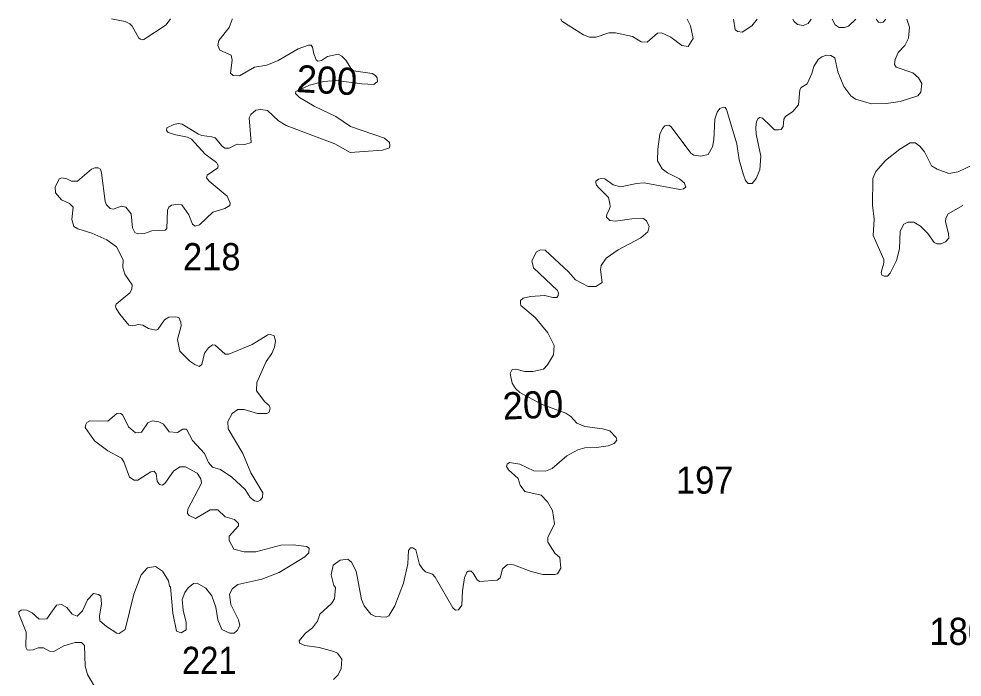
# Model space of a CAD drawing. Extents: x 499.9 to 555.3, y 9281.5 to 9336.8.
# Drawn here: x 518.53 to 524.08, y 9332.91 to 9336.78 of the extents above; entities that cross this region are included whole.
import ezdxf
from ezdxf.enums import TextEntityAlignment as Align

# ---------------------------------------------------------------- set-up
doc = ezdxf.new("R2010")
doc.units = 0
doc.header["$LTSCALE"] = 0.064
doc.layers.add('2', color=7, linetype='Continuous', lineweight=13)
doc.layers.add('21', color=7, linetype='Continuous')
doc.layers.add('61', color=7, linetype='Continuous')

msp = doc.modelspace()

# ---------------------------------------------------------------- linework, layer by layer
at = {"layer": '2'}
for points in [[(519.0735, 9336.785), (519.1236, 9336.775), (519.155, 9336.7687), (519.1818, 9336.7561), (519.1966, 9336.7423), (519.2362, 9336.672), (519.2449, 9336.6653), (519.2542, 9336.6621), (519.2653, 9336.6637), (519.3966, 9336.7492), (519.4219, 9336.7849)], [(519.7857, 9336.7848), (519.7841, 9336.7806), (519.7665, 9336.734), (519.7069, 9336.6582), (519.7, 9336.6287), (519.7132, 9336.6), (519.7792, 9336.5719), (519.7855, 9336.5419), (519.7761, 9336.4643), (519.7915, 9336.4509), (519.8277, 9336.4491), (519.9169, 9336.4997), (519.989, 9336.512), (520.0562, 9336.5395), (520.1739, 9336.6079), (520.2345, 9336.6308), (520.2501, 9336.6298), (520.2591, 9336.6185), (520.267, 9336.5792), (520.279, 9336.5428), (520.2901, 9336.5364), (520.3114, 9336.5404), (520.3465, 9336.5629), (520.4091, 9336.5774), (520.4311, 9336.566), (520.4547, 9336.5415), (520.4875, 9336.4893), (520.5005, 9336.479), (520.6097, 9336.4636), (520.6296, 9336.4517), (520.6393, 9336.4372), (520.6405, 9336.4162), (520.6188, 9336.3975), (520.5482, 9336.4017), (520.3967, 9336.4212), (520.3247, 9336.4152), (520.2411, 9336.3935), (520.1601, 9336.358), (520.1571, 9336.3449), (520.1807, 9336.3212), (520.2679, 9336.2697), (520.3961, 9336.2103), (520.4812, 9336.1512), (520.6818, 9336.0815), (520.7108, 9336.0564), (520.7134, 9336.0384), (520.7112, 9336.0257), (520.6696, 9336.0122), (520.4797, 9335.9971), (520.3897, 9336.0495), (520.104, 9336.1576), (520.0587, 9336.1836), (519.9929, 9336.2444), (519.9512, 9336.2513), (519.9245, 9336.2471), (519.8944, 9336.2214), (519.8845, 9336.202), (519.8963, 9336.0571), (519.8604, 9336.0448), (519.8143, 9336.0473), (519.7665, 9336.0225), (519.7415, 9336.0233), (519.7252, 9336.0345), (519.685, 9336.0834), (519.6648, 9336.0906), (519.6058, 9336.0978), (519.5876, 9336.1054), (519.4903, 9336.1648), (519.4677, 9336.1683), (519.4411, 9336.1634), (519.3998, 9336.1434), (519.3982, 9336.1271), (519.4087, 9336.1151), (519.453, 9336.1024), (519.5229, 9336.0889), (519.5463, 9336.0766), (519.6265, 9335.9888), (519.692, 9335.9388), (519.7025, 9335.9203), (519.7005, 9335.9072), (519.6374, 9335.864), (519.6348, 9335.8488), (519.6494, 9335.8292), (519.7564, 9335.7409), (519.7724, 9335.6999), (519.7713, 9335.6845), (519.7426, 9335.6675), (519.6712, 9335.6453), (519.593, 9335.5718), (519.5673, 9335.5642), (519.5522, 9335.5759), (519.5304, 9335.6311), (519.4893, 9335.6892), (519.4677, 9335.6935), (519.4286, 9335.6874)], [(522.4649, 9336.7839), (522.4845, 9336.7444), (522.5002, 9336.6688), (522.4704, 9336.6225), (522.4335, 9336.6276), (522.3687, 9336.6763), (522.3138, 9336.7033), (522.2894, 9336.7007), (522.2301, 9336.6478), (522.1946, 9336.6497), (522.1428, 9336.6815), (522.0424, 9336.7033), (522.0043, 9336.7031), (521.9285, 9336.6766), (521.889, 9336.6767), (521.8539, 9336.6904), (521.7258, 9336.7719), (521.7213, 9336.7842)], [(522.7384, 9336.7838), (522.7477, 9336.7199), (522.7633, 9336.7099), (522.7888, 9336.7075), (522.8457, 9336.7436), (522.8773, 9336.7838)], [(523.1961, 9336.7836), (523.1784, 9336.7575), (523.1485, 9336.7451), (523.1154, 9336.7509), (523.0954, 9336.7701), (523.0876, 9336.7837)], [(523.4591, 9336.7835), (523.4144, 9336.7414), (523.3919, 9336.7341), (523.3597, 9336.7341), (523.3362, 9336.7489), (523.3185, 9336.7836)], [(523.3874, 9336.3868), (523.4281, 9336.3317), (523.4566, 9336.3116), (523.5505, 9336.285), (523.6365, 9336.2864), (523.7192, 9336.299), (523.8232, 9336.3311), (523.8408, 9336.3525), (523.8469, 9336.4038), (523.8269, 9336.4384), (523.794, 9336.4675), (523.6954, 9336.501), (523.6854, 9336.5168), (523.6901, 9336.5465), (523.707, 9336.5865), (523.7469, 9336.6287), (523.7677, 9336.6708), (523.774, 9336.7361), (523.7582, 9336.7834)], [(523.6343, 9336.7834), (523.6333, 9336.7821), (523.6189, 9336.7651), (523.6052, 9336.7614), (523.5919, 9336.7652), (523.5792, 9336.7821), (523.5782, 9336.7835)], [(521.551, 9335.3585), (521.5776, 9335.4119), (521.6017, 9335.4235), (521.6291, 9335.4214), (521.7655, 9335.2948), (521.8079, 9335.2478), (521.8813, 9335.2085), (521.927, 9335.2075), (521.9641, 9335.2318), (521.9537, 9335.3091), (521.9592, 9335.3316), (521.9869, 9335.3743), (522.0587, 9335.4237), (522.192, 9335.4955), (522.233, 9335.5302), (522.2411, 9335.5612), (522.2252, 9335.5951), (522.2072, 9335.6083), (522.1387, 9335.6068), (522.0432, 9335.5925), (522.0099, 9335.5966), (521.9889, 9335.6171), (521.9911, 9335.6342), (522.0023, 9335.6524), (522.0116, 9335.6779), (522.0102, 9335.6976), (522.0011, 9335.7334), (521.9455, 9335.7888), (521.9314, 9335.806), (521.9263, 9335.8191), (521.927, 9335.8292), (521.942, 9335.841), (521.9561, 9335.8444), (521.9803, 9335.8418), (522.0291, 9335.8063), (522.0749, 9335.7947), (522.1666, 9335.8153), (522.2111, 9335.8184), (522.4212, 9335.779), (522.4439, 9335.7829), (522.4562, 9335.7928), (522.4491, 9335.8171), (522.4195, 9335.8421), (522.3492, 9335.878), (522.3176, 9335.9013), (522.2907, 9335.9486), (522.292, 9336.017), (522.3049, 9336.1059), (522.3203, 9336.1393), (522.3326, 9336.1555), (522.3564, 9336.1584), (522.3709, 9336.1492), (522.4866, 9335.9928), (522.5042, 9335.9811), (522.5447, 9335.9762), (522.5881, 9335.9853), (522.6137, 9336.0302), (522.6229, 9336.0729), (522.6286, 9336.1932), (522.6418, 9336.2345), (522.6573, 9336.2566), (522.6761, 9336.2644), (522.6889, 9336.2623), (522.6969, 9336.2517), (522.758, 9336.0479), (522.7705, 9335.9536), (522.794, 9335.8711), (522.8077, 9335.8319), (522.824, 9335.8146), (522.8481, 9335.8146), (522.8719, 9335.8447), (522.8924, 9335.8951), (522.8986, 9335.976), (522.8718, 9336.1058), (522.8702, 9336.1453), (522.8729, 9336.1803), (522.8829, 9336.198), (522.8929, 9336.2035), (522.9087, 9336.1998), (522.9568, 9336.1525), (522.9796, 9336.1308), (523.003, 9336.131), (523.0194, 9336.134), (523.0311, 9336.1516), (523.0344, 9336.1936), (523.0447, 9336.2107), (523.0864, 9336.2387), (523.1212, 9336.2786), (523.1278, 9336.3673), (523.1362, 9336.3816), (523.1708, 9336.4031), (523.1997, 9336.4638), (523.2108, 9336.5043), (523.2374, 9336.5451), (523.2579, 9336.562)], [(523.2579, 9336.562), (523.2853, 9336.5718), (523.3119, 9336.5696), (523.3345, 9336.555), (523.3519, 9336.4725), (523.3874, 9336.3868)], [(524.1476, 9335.9257), (524.0605, 9335.8838), (524.0057, 9335.8745), (523.9365, 9335.8997), (523.9037, 9335.9185), (523.862, 9336.0008), (523.835, 9336.0343), (523.8073, 9336.0537), (523.7789, 9336.054), (523.7174, 9336.0165), (523.6334, 9335.9511), (523.5753, 9335.8853), (523.5577, 9335.8438), (523.5561, 9335.6872), (523.5655, 9335.6044), (523.5608, 9335.5094), (523.6226, 9335.3681)], [(519.3114, 9335.5366), (519.2681, 9335.5208), (519.2294, 9335.5194), (519.2119, 9335.5271), (519.1983, 9335.5535), (519.1898, 9335.636), (519.1584, 9335.6761), (519.1339, 9335.6806), (519.085, 9335.6633), (519.0666, 9335.6682), (519.0456, 9335.689), (519.0375, 9335.7089), (519.016, 9335.8778), (519.0087, 9335.8992), (518.9958, 9335.9064), (518.9756, 9335.9064), (518.9568, 9335.8989), (518.8737, 9335.8296), (518.8383, 9335.8295), (518.8121, 9335.8435), (518.7826, 9335.8483), (518.7657, 9335.8421), (518.7431, 9335.7941), (518.7448, 9335.7598), (518.7793, 9335.7189), (518.8273, 9335.6974), (518.8478, 9335.675), (518.8405, 9335.6036), (518.8521, 9335.562), (518.876, 9335.5477), (518.958, 9335.5224), (519.0464, 9335.4829), (519.1033, 9335.4421), (519.1424, 9335.3649), (519.1412, 9335.3203), (519.1532, 9335.2807), (519.1964, 9335.2186), (519.1937, 9335.1921), (519.1814, 9335.1702), (519.1027, 9335.1051), (519.0988, 9335.0921), (519.1014, 9335.0792), (519.1225, 9335.0443), (519.1762, 9334.9801), (519.2005, 9334.9762), (519.2312, 9334.9847), (519.2598, 9334.9813), (519.293, 9334.9605), (519.3355, 9334.9515), (519.3467, 9334.955), (519.3858, 9335.0112), (519.4122, 9335.0283), (519.4514, 9335.0305), (519.4702, 9335.0255), (519.4828, 9334.9979), (519.4856, 9334.976), (519.4627, 9334.8956), (519.4768, 9334.8276), (519.5349, 9334.7685), (519.5642, 9334.7496), (519.5898, 9334.7367), (519.6059, 9334.7497), (519.6222, 9334.8148), (519.6451, 9334.8469), (519.6689, 9334.8645), (519.6847, 9334.8625), (519.7437, 9334.8101), (519.765, 9334.8095), (519.9034, 9334.8668), (519.9955, 9334.9226), (520.0115, 9334.9253), (520.0321, 9334.9184), (520.04, 9334.8874), (520.0339, 9334.8501), (520.0194, 9334.8127), (519.9858, 9334.7673), (519.9301, 9334.6423), (519.9293, 9334.5941), (519.9773, 9334.5292), (520.0022, 9334.5063), (520.008, 9334.4912), (520.0028, 9334.467), (519.9888, 9334.4605), (519.9338, 9334.4608), (519.8556, 9334.483), (519.8183, 9334.4845), (519.7858, 9334.4607), (519.7602, 9334.4123), (519.7624, 9334.3703), (519.8476, 9334.2253), (519.8943, 9334.1101), (519.9647, 9333.992), (519.9636, 9333.9646), (519.9502, 9333.9488), (519.937, 9333.9419)], [(519.4286, 9335.6874), (519.4126, 9335.6755), (519.4044, 9335.6575), (519.4001, 9335.5496), (519.3899, 9335.5404), (519.3114, 9335.5366)], [(523.6226, 9335.3681), (523.6237, 9335.3478), (523.6072, 9335.2899), (523.6124, 9335.2745), (523.6259, 9335.2684), (523.644, 9335.2701), (523.6596, 9335.2863), (523.6988, 9335.3611), (523.7164, 9335.43), (523.7198, 9335.5351), (523.7401, 9335.5756), (523.7645, 9335.5877), (523.7999, 9335.5877), (523.8383, 9335.5642), (523.8817, 9335.5214), (523.9202, 9335.4674), (523.9356, 9335.4606), (523.9587, 9335.459), (523.9856, 9335.4715), (524.0061, 9335.4931), (524.0047, 9335.5208), (523.9861, 9335.5902), (523.9883, 9335.6106), (524.0027, 9335.6357), (524.0886, 9335.6862)], [(521.6971, 9335.1435), (521.7048, 9335.1561), (521.708, 9335.1696), (521.701, 9335.1856), (521.5589, 9335.3173), (521.551, 9335.3585)], [(520.5623, 9333.3278), (520.6021, 9333.2776), (520.6292, 9333.2642), (520.6928, 9333.2595), (520.7086, 9333.2675), (520.7437, 9333.3262), (520.7943, 9333.4607), (520.82, 9333.5753), (520.8232, 9333.6524), (520.835, 9333.6683), (520.8492, 9333.6678), (520.8665, 9333.656), (520.8887, 9333.5702), (520.9084, 9333.5438), (520.9229, 9333.5281), (520.9649, 9333.5141), (520.9804, 9333.4949), (521.0851, 9333.3157), (521.1001, 9333.3023), (521.1173, 9333.3034), (521.1382, 9333.3311), (521.1417, 9333.4161), (521.1544, 9333.4924), (521.1681, 9333.5256), (521.1775, 9333.5307), (521.1924, 9333.5316), (521.2049, 9333.5192), (521.2272, 9333.4794), (521.2414, 9333.4698), (521.3456, 9333.4777), (521.3644, 9333.4928), (521.3775, 9333.5445), (521.4075, 9333.571), (521.4415, 9333.5677), (521.5452, 9333.5285), (521.6142, 9333.5111), (521.6851, 9333.5108), (521.7005, 9333.5162), (521.7208, 9333.5498), (521.7148, 9333.6109), (521.6861, 9333.6365), (521.6446, 9333.7018), (521.6452, 9333.7303), (521.6826, 9333.8107), (521.6727, 9333.8885), (521.6429, 9333.9388), (521.6042, 9333.9793), (521.5091, 9334.0013), (521.4822, 9334.0369), (521.4696, 9334.0765), (521.4124, 9334.1288), (521.4015, 9334.1481), (521.405, 9334.1611), (521.4179, 9334.1705), (521.4796, 9334.1615), (521.5626, 9334.1218), (521.6311, 9334.1202), (521.6694, 9334.1365), (521.7569, 9334.2106), (521.8201, 9334.2464), (521.8618, 9334.2571), (521.931, 9334.2588), (522.0004, 9334.2698), (522.0359, 9334.2829), (522.0501, 9334.3031), (522.0466, 9334.3181), (522.0104, 9334.3572), (521.9653, 9334.3702), (521.8618, 9334.3844), (521.8153, 9334.4027), (521.7802, 9334.4427), (521.7494, 9334.4623), (521.6113, 9334.5132), (521.4798, 9334.5843), (521.4529, 9334.6072), (521.4333, 9334.6379), (521.4232, 9334.6963), (521.434, 9334.7184), (521.4563, 9334.7216), (521.509, 9334.707), (521.5553, 9334.7074), (521.6193, 9334.7216), (521.6429, 9334.7458), (521.6768, 9334.8049), (521.6825, 9334.8603), (521.6445, 9334.9351), (521.5702, 9335.0252), (521.4856, 9335.096), (521.4828, 9335.1087), (521.4833, 9335.1252), (521.4987, 9335.14), (521.5413, 9335.1503), (521.6268, 9335.1549), (521.6732, 9335.1437), (521.6971, 9335.1435)], [(519.7161, 9334.1294), (519.6699, 9334.1439), (519.6453, 9334.172), (519.6221, 9334.2236), (519.5519, 9334.3018), (519.5164, 9334.3681), (519.4944, 9334.3682), (519.4639, 9334.3481), (519.4139, 9334.3524), (519.3807, 9334.3974), (519.3526, 9334.4114), (519.3147, 9334.416), (519.2888, 9334.4044), (519.2514, 9334.3495), (519.2166, 9334.3465), (519.1746, 9334.3815), (519.1407, 9334.4501), (519.1288, 9334.4593), (519.1176, 9334.4623), (519.1052, 9334.4592), (519.0525, 9334.4148), (518.9462, 9334.4162), (518.9297, 9334.4072), (518.9222, 9334.3945), (518.9201, 9334.3772), (518.9732, 9334.2982), (519.0526, 9334.2401), (519.1333, 9334.1975), (519.1475, 9334.1752), (519.1804, 9334.0849), (519.2069, 9334.0664), (519.2298, 9334.067), (519.3055, 9334.1157), (519.3249, 9334.1199), (519.338, 9334.1042), (519.3424, 9334.0621), (519.3561, 9334.041), (519.3722, 9334.0382), (519.3881, 9334.0467), (519.4388, 9334.1202), (519.476, 9334.1456), (519.5103, 9334.1466), (519.5795, 9334.1095), (519.6007, 9334.0754), (519.6038, 9334.0504), (519.5245, 9333.8967), (519.522, 9333.87), (519.5317, 9333.859), (519.5691, 9333.8407), (519.6545, 9333.8922), (519.7014, 9333.8926), (519.7444, 9333.8516), (519.7982, 9333.8352), (519.8215, 9333.8118), (519.822, 9333.7989), (519.7666, 9333.7383), (519.7672, 9333.7119), (519.7954, 9333.6606), (519.8556, 9333.646), (519.925, 9333.646), (520.0723, 9333.6852), (520.1437, 9333.6859), (520.223, 9333.6756), (520.2379, 9333.667), (520.2373, 9333.6398), (520.2131, 9333.6155), (520.0609, 9333.5235), (519.9592, 9333.4841), (519.8191, 9333.4523), (519.7852, 9333.427), (519.7699, 9333.3945), (519.7768, 9333.3343), (519.8221, 9333.2449), (519.8298, 9333.2107), (519.8142, 9333.1813), (519.7966, 9333.1656), (519.7713, 9333.1659), (519.7249, 9333.1868), (519.7005, 9333.2452), (519.6897, 9333.3198), (519.6645, 9333.3853), (519.6294, 9333.4311), (519.5787, 9333.4598), (519.5565, 9333.4589), (519.5258, 9333.4323), (519.5058, 9333.4046), (519.4915, 9333.3645), (519.4973, 9333.3007), (519.515, 9333.2283), (519.5149, 9333.1851), (519.4849, 9333.1688), (519.458, 9333.1771), (519.4357, 9333.2846), (519.4227, 9333.4393), (519.4164, 9333.4436)], [(519.937, 9333.9419), (519.9171, 9333.9452), (519.891, 9333.9655), (519.8607, 9334.0133), (519.784, 9334.0852), (519.7161, 9334.1294)], [(520.3818, 9332.8927), (520.4098, 9332.921), (520.4269, 9332.9585), (520.4316, 9333.0119), (520.4054, 9333.0478), (520.3847, 9333.0584), (520.2981, 9333.081), (520.2121, 9333.0924), (520.1812, 9333.1064), (520.1804, 9333.121), (520.217, 9333.1652), (520.2578, 9333.197), (520.288, 9333.2364), (520.3015, 9333.2782), (520.37, 9333.3409), (520.3886, 9333.3691), (520.3934, 9333.435), (520.3846, 9333.4476), (520.3682, 9333.5098), (520.3807, 9333.5657), (520.4207, 9333.5968)], [(520.4207, 9333.5968), (520.4671, 9333.6014), (520.4878, 9333.5834), (520.5144, 9333.5306), (520.546, 9333.3644), (520.5623, 9333.3278)], [(519.4164, 9333.4436), (519.4097, 9333.4739), (519.3738, 9333.5308), (519.3342, 9333.5583), (519.2865, 9333.5508), (519.2486, 9333.5093)], [(519.2486, 9333.5093), (519.2065, 9333.3952), (519.1557, 9333.1876), (519.1203, 9333.1641), (519.1062, 9333.1662), (519.0446, 9333.2047), (519.006, 9333.2388), (519.0027, 9333.2672), (519.0151, 9333.3372), (519.0114, 9333.3837), (518.9976, 9333.3947), (518.9677, 9333.399), (518.9327, 9333.3632), (518.9033, 9333.2985), (518.873, 9333.2663), (518.8436, 9333.277), (518.8119, 9333.3177), (518.7805, 9333.3353), (518.7507, 9333.3302), (518.6938, 9333.2511), (518.6488, 9333.2487), (518.6062, 9333.2862), (518.5754, 9333.3022), (518.5571, 9333.3035), (518.5416, 9333.3006), (518.5292, 9333.2924), (518.5287, 9333.2796), (518.571, 9333.1711), (518.5693, 9333.0831), (518.5776, 9333.0686), (518.5904, 9333.0652), (518.6134, 9333.0684), (518.6429, 9333.0793), (518.6746, 9333.0794), (518.7099, 9333.0591), (518.7337, 9333.0573), (518.7931, 9333.0908), (518.8594, 9333.1106), (518.8974, 9333.1109), (518.9161, 9333.0929), (518.9198, 9332.972), (518.9326, 9332.9226), (518.9723, 9332.8559)]]:
    msp.add_lwpolyline(points, dxfattribs=at)

# ---------------------------------------------------------------- texts
at = {"layer": '21'}
for s, width, p in [('218', 0.95, (519.4954, 9335.3038)), ('197', 0.95, (522.3988, 9333.9878)), ('180', 0.95, (523.8919, 9333.0967)), ('221', 0.9, (519.4895, 9332.9256))]:
    msp.add_text(s, height=0.16, dxfattribs=dict(at, width=width)).set_placement(p)
at = {"layer": '61'}
for rotation, p in [(356.855, (520.3386, 9336.3443)), (2.437, (521.5599, 9334.431))]:
    msp.add_text('200', height=0.16, rotation=rotation, dxfattribs=at).set_placement(p, align=Align.CENTER)

doc.saveas('drawing.dxf')
